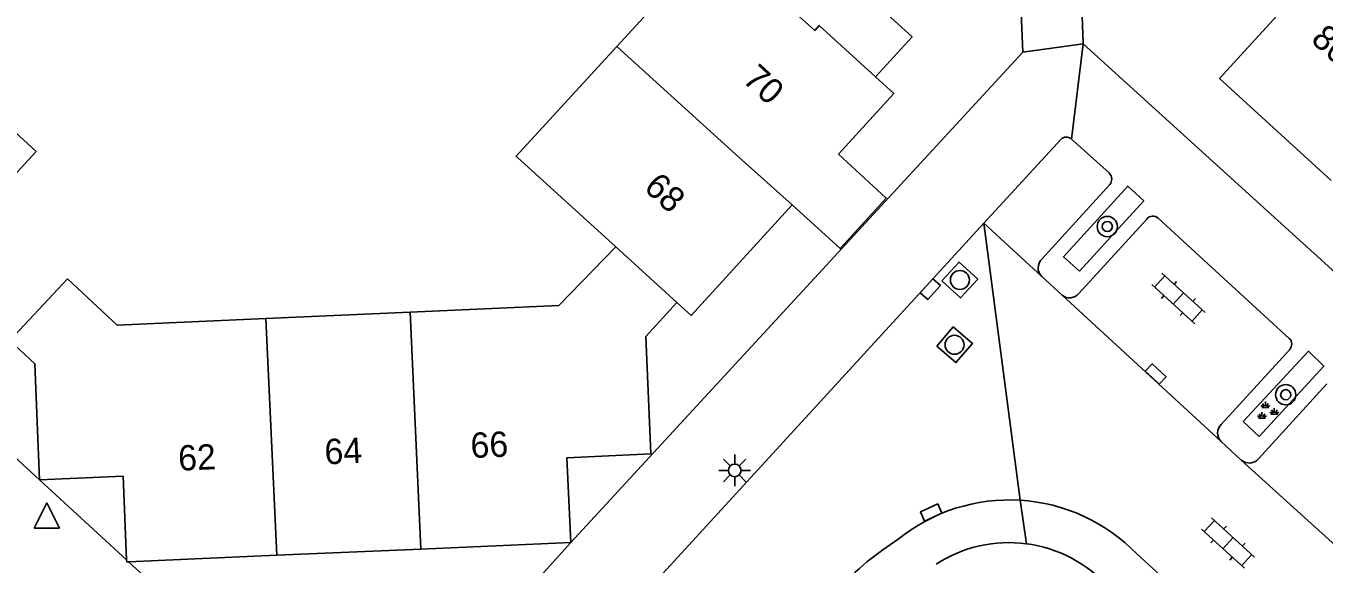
# Model space of a CAD drawing. Extents: x 128000 to 131008, y 398996 to 402500.
# Drawn here: x 129153.7 to 129205, y 399484 to 399505.2 of the extents above; entities that cross this region are included whole.
import ezdxf

# ---------------------------------------------------------------- set-up
doc = ezdxf.new("R2010")
doc.units = 0
for name, color, linetype in [('gg-anno-huisnummerreeks BGT', 7, 'Continuous'), ('gg-bbg-gedigitaliseerde bebouwing', 7, 'Continuous'), ('gg-bbg-hoofdgebouw', 7, 'Continuous'), ('gg-bbg-tussenscheiding', 7, 'Continuous'), ('gg-knt-verharding', 7, 'Continuous'), ('gg-knt-verharding nz', 7, 'Continuous'), ('gt-grn-weggrens', 7, 'Continuous'), ('gt-symb-boom', 7, 'Continuous'), ('gt-symb-groenvak', 7, 'Continuous'), ('gt-symb-klinker verharding', 7, 'Continuous'), ('gt-symb-kolk', 7, 'Continuous'), ('gt-symb-lichtmast', 7, 'Continuous'), ('gt-symb-rioolschacht', 7, 'Continuous'), ('gt-symb-waterafsluiter', 7, 'Continuous')]:
    doc.layers.add(name, color=color, linetype=linetype)

# ---------------------------------------------------------------- blocks, each defined once
blk = doc.blocks.new('gt0-KOLK')
at = {"layer": 'gt-symb-kolk'}
blk.add_lwpolyline([(0, 0), (0.375, 0), (0.375, 0.4), (-0.375, 0.4), (-0.375, 0), (0, 0)], dxfattribs=at)
blk = doc.blocks.new('gt0-LMAST')
at = {"layer": 'gt-symb-lichtmast'}
for p, q in [((-0.005, 0.246), (-0.005, 0.621)), ((-0.182, 0.173), (-0.447, 0.438)), ((0.172, 0.173), (0.437, 0.438)), ((-0.255, -0.004), (-0.63, -0.004)), ((-0.182, -0.181), (-0.447, -0.446)), ((-0.005, -0.254), (-0.005, -0.629)), ((0.437, -0.446), (0.172, -0.181)), ((0.245, -0.004), (0.62, -0.004))]:
    blk.add_line(p, q, dxfattribs=at)
blk.add_circle((-0.005, -0.004), 0.25, dxfattribs=at)
blk = doc.blocks.new('gt0-KL1')
at = {"layer": 'gt-symb-klinker verharding'}
for p, q in [((-1.15, 0.3), (1.15, 0.3)), ((-1, -0.3), (-1, 0.3)), ((-0.5, 0.3), (-0.5, 0.45)), ((0, -0.3), (0, 0.3)), ((0.5, 0.3), (0.5, 0.45)), ((1, -0.3), (1, 0.3)), ((-1.15, -0.3), (1.15, -0.3)), ((-0.5, -0.45), (-0.5, -0.3)), ((0.5, -0.45), (0.5, -0.3))]:
    blk.add_line(p, q, dxfattribs=at)
blk = doc.blocks.new('gt0-WAFSL')
at = {"layer": 'gt-symb-waterafsluiter'}
for p, q in [((-0.5, -0.333), (0, 0.667)), ((0, 0.667), (0.5, -0.333)), ((0.5, -0.333), (-0.5, -0.333))]:
    blk.add_line(p, q, dxfattribs=at)
blk = doc.blocks.new('gt0-GRVAK')
at = {"layer": 'gt-symb-groenvak'}
for p, q in [((-0.11, 0.189), (-0.228, 0.24)), ((-0.182, 0.153), (0.088, 0.153)), ((-0.091, 0.211), (-0.156, 0.322)), ((-0.047, 0.214), (-0.047, 0.393)), ((-0.004, 0.211), (0.061, 0.322)), ((0.015, 0.189), (0.133, 0.24)), ((0.262, -0.052), (0.197, 0.059)), ((0.305, -0.049), (0.305, 0.13)), ((0.349, -0.052), (0.414, 0.059)), ((-0.245, -0.228), (-0.363, -0.177)), ((-0.318, -0.264), (-0.047, -0.264)), ((-0.226, -0.206), (-0.291, -0.095)), ((-0.183, -0.203), (-0.183, -0.024)), ((-0.139, -0.206), (-0.074, -0.095)), ((-0.12, -0.228), (-0.002, -0.177)), ((0.243, -0.074), (0.125, -0.023)), ((0.17, -0.11), (0.441, -0.11)), ((0.368, -0.074), (0.486, -0.023))]:
    blk.add_line(p, q, dxfattribs=at)
blk = doc.blocks.new('gt0-BOOM')
at = {"layer": 'gt-symb-boom'}
for radius in [0.4, 0.2]:
    blk.add_circle((0, 0), radius, dxfattribs=at)
blk = doc.blocks.new('gt0-RS')
at = {"layer": 'gt-symb-rioolschacht'}
blk.add_lwpolyline([(-0.5, -0.5), (0.5, -0.5), (0.5, 0.5), (-0.5, 0.5)], close=True, dxfattribs=at)
blk.add_circle((0, 0), 0.375, dxfattribs=at)

msp = doc.modelspace()

# ---------------------------------------------------------------- linework, layer by layer
at = {"layer": 'gg-bbg-gedigitaliseerde bebouwing'}
for p, q in [((129177.055, 399504.384), (129180.72, 399508.38)), ((129177.02, 399496.47), (129173.135, 399500)), ((129163.2, 399493.64), (129168.9, 399493.893))]:
    msp.add_line(p, q, dxfattribs=at)
for points in [[(129173.135, 399500), (129173.08, 399500.05), (129177.055, 399504.384)], [(129168.9, 399493.893), (129174.773, 399494.153), (129177.02, 399496.47)], [(129155.37, 399495.21), (129157.33, 399493.38), (129163.2, 399493.64)]]:
    msp.add_lwpolyline(points, dxfattribs=at)
at = {"layer": 'gg-bbg-hoofdgebouw'}
for p, q in [((129163.642, 399484.297), (129169.327, 399484.544)), ((129169.327, 399484.544), (129175.24, 399484.8)), ((129157.782, 399484.043), (129163.642, 399484.297))]:
    msp.add_line(p, q, dxfattribs=at)
for points in [[(129187.267, 399503.182), (129188.712, 399504.761), (129186.494, 399506.79)], [(129203.54, 399506.06), (129200.85, 399503.11), (129205.254, 399499.087)], [(129143.813, 399497.703), (129148.15, 399493.74), (129154.13, 399500.24), (129149.78, 399504.23)], [(129187.267, 399503.182), (129187.99, 399502.52), (129185.803, 399500.125)], [(129185.803, 399500.125), (129187.693, 399498.399), (129185.872, 399496.405), (129183.982, 399498.131)], [(129179.42, 399494.27), (129179.99, 399493.76), (129183.982, 399498.131)], [(129155.37, 399495.21), (129153.1, 399492.77), (129154.09, 399491.86), (129154.27, 399487.28)], [(129175.24, 399484.8), (129175.09, 399488.15), (129178.4, 399488.3), (129178.2, 399492.93), (129179.42, 399494.27)], [(129154.27, 399487.28), (129157.57, 399487.42), (129157.707, 399484.112)], [(129157.707, 399484.112), (129157.71, 399484.04), (129157.782, 399484.043)]]:
    msp.add_lwpolyline(points, dxfattribs=at)
at = {"layer": 'gg-bbg-tussenscheiding'}
for p, q in [((129177.02, 399496.47), (129179.42, 399494.27)), ((129168.9, 399493.893), (129169.327, 399484.544)), ((129163.2, 399493.64), (129163.642, 399484.297))]:
    msp.add_line(p, q, dxfattribs=at)
for points in [[(129180.72, 399508.38), (129180.9, 399508.57), (129184.87, 399505.01), (129185.05, 399505.21), (129187.267, 399503.182)], [(129177.055, 399504.384), (129181.888, 399500), (129183.982, 399498.131)]]:
    msp.add_lwpolyline(points, dxfattribs=at)
at = {"layer": 'gg-knt-verharding'}
for p, q in [((129195.18, 399513.68), (129195.46, 399504.48)), ((129192.69, 399513.57), (129193.09, 399504.15)), ((129154.27, 399487.28), (129134.3, 399505.46)), ((129214.642, 399487.086), (129195.46, 399504.48)), ((129175.24, 399484.8), (129193.09, 399504.15)), ((129191.545, 399497.403), (129194.58, 399500.707)), ((129195.004, 399500.728), (129196.498, 399499.374)), ((129196.518, 399498.937), (129193.831, 399495.985)), ((129190.127, 399495.86), (129191.545, 399497.403)), ((129195.293, 399494.633), (129197.977, 399497.57)), ((129198.423, 399497.602), (129203.603, 399492.859)), ((129193.828, 399495.305), (129194.63, 399494.562)), ((129203.618, 399492.416), (129200.918, 399489.463)), ((129202.392, 399488.1), (129205.086, 399491.064)), ((129200.91, 399488.786), (129201.708, 399488.053)), ((129157.707, 399484.112), (129154.27, 399487.28)), ((129188.16, 399484.93), (129187.552, 399484.518)), ((129203.263, 399479.185), (129197.579, 399484.351))]:
    msp.add_line(p, q, dxfattribs=at)
for points in [[(129195.316, 399495.514), (129194.687, 399496.077), (129197.227, 399498.872), (129197.855, 399498.284), (129195.316, 399495.514)], [(129173.709, 399477.946), (129173.83, 399478.08), (129190.127, 399495.86)], [(129201.779, 399489.578), (129202.411, 399488.988), (129204.971, 399491.768), (129204.357, 399492.351), (129201.779, 399489.578)], [(129175.24, 399484.8), (129172.25, 399481.48), (129166.635, 399481.285)], [(129166.635, 399481.285), (129161.02, 399481.09), (129157.782, 399484.043)]]:
    msp.add_lwpolyline(points, dxfattribs=at)
for centre, radius, start, end in [((129194.802, 399500.508), 0.299, 47.549, 138.1219), ((129196.265, 399499.144), 0.327, 320.6081, 44.6328), ((129198.215, 399497.381), 0.304, 46.6875, 141.5202), ((129194.161, 399495.644), 0.475, 133.9797, 225.5147), ((129194.926, 399494.933), 0.474, 231.4171, 320.8078), ((129203.374, 399492.629), 0.324, 318.803, 45.0756), ((129201.253, 399489.12), 0.479, 134.3809, 224.265), ((129202.026, 399488.433), 0.495, 230.115, 317.7467), ((129192.553, 399479.494), 6.989, 86.4819, 128.9419), ((129192.554, 399479.496), 6.987, 44.0164, 86.4887), ((129195.626, 399473.517), 13.646, 126.2766, 139.4907), ((129192.534, 399479.509), 5.288, 82.5293, 122.8353), ((129192.531, 399479.509), 5.289, 42.1968, 82.4927)]:
    msp.add_arc(centre, radius, start, end, dxfattribs=at)
at = {"layer": 'gg-knt-verharding nz'}
for p, q in [((129193.828, 399495.305), (129191.545, 399497.403)), ((129200.91, 399488.786), (129194.63, 399494.562)), ((129208.063, 399482.283), (129201.708, 399488.053))]:
    msp.add_line(p, q, dxfattribs=at)
at = {"layer": 'gt-grn-weggrens'}
for p, q in [((129193.09, 399504.15), (129195.46, 399504.48)), ((129195.46, 399504.48), (129195.004, 399500.728)), ((129191.545, 399497.403), (129192.982, 399486.47)), ((129192.982, 399486.47), (129193.222, 399484.752))]:
    msp.add_line(p, q, dxfattribs=at)

# ---------------------------------------------------------------- block references
at = {"layer": 'gt-symb-boom'}
for p in [(129196.418, 399497.272), (129203.461, 399490.635)]:
    msp.add_blockref('gt0-BOOM', p, dxfattribs=at)
at = {"layer": 'gt-symb-groenvak'}
msp.add_blockref('gt0-GRVAK', (129202.705, 399489.973), dxfattribs=at)
at = {"layer": 'gt-symb-klinker verharding'}
for p, rotation in [((129199.224, 399494.432), 137.83811877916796), ((129201.183, 399484.78), -42.44710185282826)]:
    msp.add_blockref('gt0-KL1', p, dxfattribs=dict(at, rotation=rotation))
at = {"layer": 'gt-symb-kolk'}
for p, rotation in [((129189.281, 399494.935), -131.75724702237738), ((129198.188, 399491.31), -43.299210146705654), ((129189.549, 399485.803), 24.46292689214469)]:
    msp.add_blockref('gt0-KOLK', p, dxfattribs=dict(at, rotation=rotation))
at = {"layer": 'gt-symb-lichtmast'}
msp.add_blockref('gt0-LMAST', (129181.715, 399487.649), dxfattribs=at)
at = {"layer": 'gt-symb-rioolschacht'}
for p, rotation in [((129190.599, 399495.164), -42.52804406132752), ((129190.389, 399492.606), -40.86240641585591)]:
    msp.add_blockref('gt0-RS', p, dxfattribs=dict(at, rotation=rotation))
at = {"layer": 'gt-symb-waterafsluiter'}
msp.add_blockref('gt0-WAFSL', (129154.558, 399485.697), dxfattribs=at)

# ---------------------------------------------------------------- texts
at = {"layer": 'gg-anno-huisnummerreeks BGT'}
for s, rotation, p in [('80', 317.6, (129204.409, 399504.599)), ('70', 317.6, (129181.975, 399503.018)), ('68', 317.6, (129178.077, 399498.75)), ('66', 2.5, (129171.302, 399488.132)), ('62', 2.5, (129159.763, 399487.631)), ('64', 2.5, (129165.539, 399487.882))]:
    msp.add_text(s, height=1, rotation=rotation, dxfattribs=at).set_placement(p)

doc.saveas('drawing.dxf')
